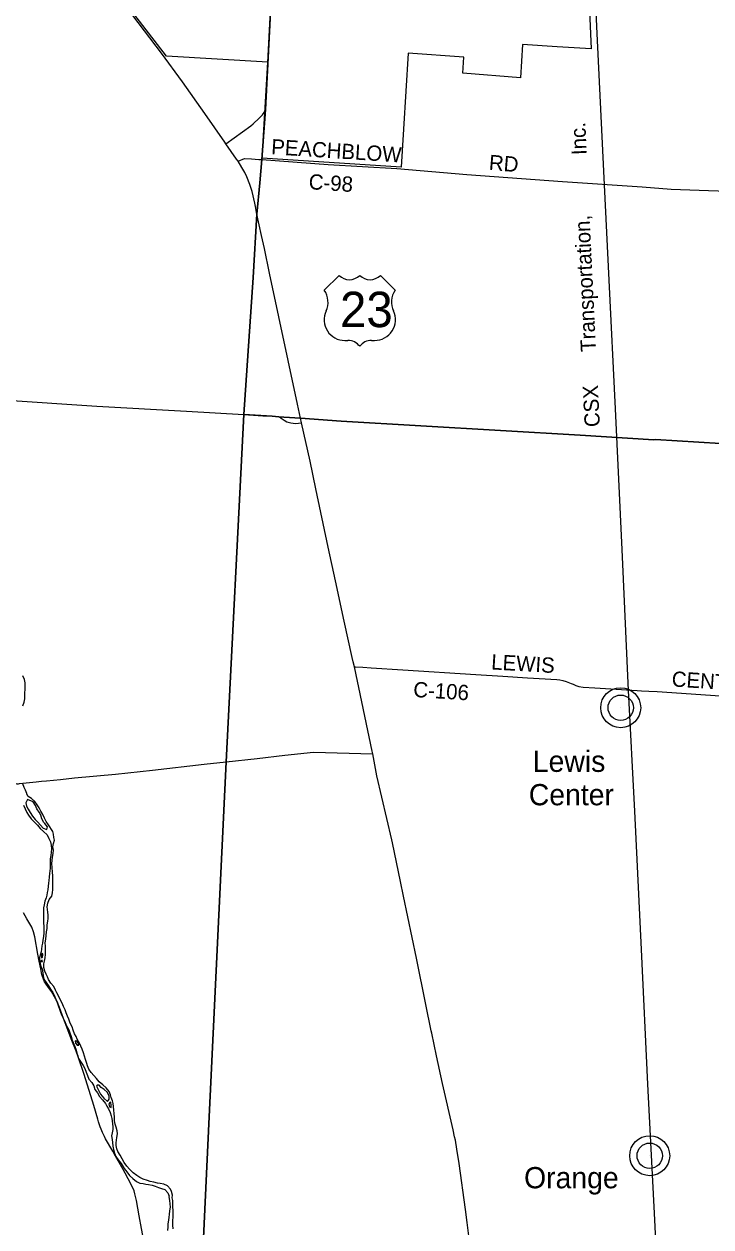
# Model space of a CAD drawing. Extents: x 1674899 to 2057726, y 653888 to 988278.
# Drawn here: x 1814222 to 1827723, y 790905 to 814535 of the extents above; entities that cross this region are included whole.
import ezdxf

# ---------------------------------------------------------------- set-up
doc = ezdxf.new("R2010")
doc.units = 0
for name, color, linetype in [('GM_P_Township_Alignment', 7, 'Continuous'), ('GM_X_Corporation', 7, 'Continuous'), ('GM_X_County_Road', 7, 'Continuous'), ('GM_X_County_Road_Text', 7, 'Continuous'), ('GM_X_Major_River', 7, 'Continuous'), ('GM_X_Rail_Line', 7, 'Continuous'), ('GM_X_Rail_Line_Text', 7, 'Continuous'), ('GM_X_State_Route', 7, 'Continuous'), ('GM_X_Township', 7, 'Continuous'), ('GM_X_Unincorporated', 7, 'Continuous'), ('GM_X_Unincorporated_Location', 7, 'Continuous'), ('GM_X_Unincorporated_Text', 7, 'Continuous'), ('GM_X_US_Location', 7, 'Continuous'), ('GM_X_US_Route', 7, 'Continuous'), ('GM_X_US_Shield', 7, 'Continuous'), ('SH_Data', 7, 'Continuous')]:
    doc.layers.add(name, color=color, linetype=linetype)

msp = doc.modelspace()

# ---------------------------------------------------------------- linework, layer by layer
at = {"layer": 'GM_P_Township_Alignment'}
msp.add_lwpolyline([(1818191, 812181), (1818677, 812535), (1818724, 812578), (1818841, 812687), (1818912, 812752), (1818953, 812814), (1818968, 812896), (1819169, 816826), (1819403, 820562), (1819571, 823253), (1819982, 830336), (1820010, 830806)], dxfattribs=at)
at = {"layer": 'GM_X_Corporation'}
msp.add_lwpolyline([(1825289, 815828), (1825372, 814048), (1824702, 814085), (1824021, 814132), (1823980, 813477), (1822844, 813570), (1822863, 813884), (1821774, 813966), (1821636, 811724), (1818900, 811901), (1819016, 813785), (1817020, 813906), (1816383, 814734)], dxfattribs=at)
at = {"layer": 'GM_X_County_Road'}
for points in [[(1818431, 811839), (1818555, 811891), (1818693, 811885), (1818834, 811875)], [(1818834, 811875), (1818898, 811871), (1820200, 811779), (1821551, 811700), (1822928, 811578), (1824804, 811444), (1826371, 811335), (1826943, 811293), (1828599, 811230), (1828871, 811205), (1830463, 811131), (1832006, 811013), (1832221, 811077), (1832807, 811061), (1833745, 811003), (1833929, 810990)], [(1797153, 808138), (1797813, 808094), (1798478, 808064), (1798746, 808039), (1801838, 807850), (1803855, 807737), (1803954, 807731), (1804251, 807713), (1804397, 807702), (1804736, 807682), (1805136, 807661), (1806811, 807563), (1808119, 807486), (1809547, 807399), (1810973, 807310), (1811477, 807276), (1812106, 807251), (1812390, 807244), (1812704, 807223), (1813792, 807154), (1815652, 807028), (1817412, 806933), (1818544, 806864), (1818913, 806840)], [(1818913, 806840), (1819101, 806829), (1819232, 806820), (1819275, 806791), (1819333, 806753), (1819390, 806722), (1819467, 806700), (1819559, 806690), (1819676, 806703)], [(1820717, 801905), (1820738, 801905), (1820881, 801901), (1821048, 801890), (1821670, 801851), (1823103, 801757), (1823630, 801723), (1824118, 801695), (1824691, 801661), (1824752, 801655), (1824814, 801642), (1824880, 801622), (1824978, 801581), (1825016, 801565), (1825065, 801542), (1825127, 801522), (1825213, 801507), (1825442, 801493), (1825753, 801476), (1826274, 801446), (1826357, 801438), (1826504, 801432), (1826669, 801422), (1829143, 801256)], [(1818804, 800110), (1819351, 800171), (1819913, 800231), (1821077, 800198)], [(1814566, 799659), (1814662, 799670), (1814940, 799695), (1815216, 799728), (1816018, 799800), (1816744, 799881), (1817764, 799993), (1818194, 800042), (1818804, 800110)], [(1814069, 799619), (1814069, 799619), (1814083, 799612), (1814092, 799610), (1814102, 799610), (1814111, 799611), (1814133, 799614), (1814460, 799647), (1814566, 799659)]]:
    msp.add_lwpolyline(points, dxfattribs=at)
at = {"layer": 'GM_X_Major_River'}
for points in [[(1814201, 801144), (1814227, 801216), (1814238, 801282), (1814236, 801348), (1814236, 801398), (1814241, 801464), (1814241, 801526), (1814245, 801594), (1814228, 801662), (1814196, 801732)], [(1814274, 799422), (1814248, 799486), (1814223, 799538), (1814201, 799609)], [(1816002, 792990), (1815999, 793064), (1815993, 793132), (1815986, 793200), (1815978, 793274), (1815976, 793330), (1815959, 793384), (1815937, 793447), (1815923, 793497), (1815892, 793563), (1815836, 793636), (1815771, 793698), (1815701, 793755), (1815644, 793821), (1815596, 793877), (1815540, 793942), (1815497, 794002), (1815469, 794067), (1815456, 794117), (1815430, 794195), (1815413, 794261), (1815393, 794323), (1815363, 794394), (1815336, 794458), (1815310, 794512), (1815269, 794593), (1815245, 794647), (1815217, 794699), (1815190, 794769), (1815166, 794834), (1815131, 794910), (1815101, 794986), (1815078, 795048), (1815052, 795109), (1815028, 795167), (1814997, 795233), (1814969, 795299), (1814934, 795376), (1814906, 795432), (1814869, 795504), (1814843, 795557), (1814807, 795625), (1814750, 795693), (1814700, 795766), (1814683, 795818), (1814657, 795870), (1814630, 795932), (1814608, 796003), (1814608, 796071), (1814623, 796127), (1814635, 796189), (1814646, 796255), (1814646, 796321), (1814644, 796371), (1814641, 796421), (1814639, 796489), (1814649, 796561), (1814660, 796629), (1814666, 796699), (1814675, 796765), (1814679, 796837), (1814692, 796909), (1814696, 796961), (1814694, 797027), (1814689, 797089), (1814681, 797139), (1814677, 797193), (1814690, 797263), (1814714, 797337), (1814765, 797403), (1814783, 797465), (1814785, 797531), (1814790, 797609), (1814790, 797673), (1814789, 797741), (1814785, 797811), (1814780, 797869), (1814772, 797973), (1814769, 798040), (1814773, 798108), (1814781, 798168), (1814796, 798240), (1814798, 798304), (1814789, 798372), (1814803, 798436), (1814818, 798502), (1814808, 798552), (1814798, 798620), (1814787, 798670), (1814700, 798807), (1814658, 798871), (1814626, 798933), (1814591, 799004), (1814553, 799070), (1814522, 799136), (1814478, 799198), (1814431, 799261), (1814371, 799319), (1814303, 799362), (1814280, 799409), (1814274, 799422)], [(1814214, 799188), (1814244, 799118), (1814279, 799046), (1814311, 798991), (1814359, 798925), (1814418, 798861), (1814484, 798796), (1814539, 798734), (1814607, 798675), (1814676, 798609), (1814712, 798536), (1814739, 798472), (1814755, 798404), (1814759, 798334), (1814756, 798268), (1814746, 798202), (1814737, 798136), (1814733, 798066), (1814735, 798014), (1814734, 797956), (1814730, 797900), (1814725, 797846), (1814715, 797776), (1814707, 797708), (1814700, 797658), (1814694, 797596), (1814687, 797528), (1814679, 797474), (1814673, 797424), (1814659, 797370), (1814632, 797304), (1814618, 797234), (1814607, 797172), (1814605, 797092), (1814607, 797042), (1814606, 796930), (1814607, 796879), (1814611, 796809), (1814610, 796685), (1814602, 796613), (1814593, 796537), (1814583, 796477), (1814573, 796425), (1814564, 796361), (1814556, 796311), (1814546, 796261), (1814527, 796199), (1814523, 796143), (1814539, 796081), (1814552, 796029), (1814576, 795967), (1814593, 795899), (1814601, 795838), (1814613, 795774), (1814656, 795710), (1814704, 795642), (1814743, 795577), (1814785, 795509), (1814820, 795443), (1814850, 795370), (1814871, 795312), (1814893, 795258), (1814917, 795184), (1814940, 795125), (1814966, 795059), (1814991, 795007), (1815015, 794953), (1815045, 794886), (1815076, 794824), (1815100, 794774), (1815122, 794716), (1815147, 794643), (1815169, 794575), (1815188, 794525), (1815220, 794449), (1815245, 794378), (1815261, 794318), (1815277, 794268), (1815294, 794212), (1815330, 794156), (1815387, 794079), (1815419, 794017), (1815445, 793943), (1815470, 793878), (1815496, 793810)], [(1814287, 799300), (1814259, 799236), (1814270, 799172), (1814304, 799111), (1814343, 799045), (1814391, 798975), (1814438, 798912), (1814496, 798856), (1814544, 798796), (1814601, 798737), (1814673, 798711), (1814685, 798767), (1814632, 798831)], [(1814632, 798831), (1814610, 798851), (1814570, 798924), (1814553, 798992), (1814521, 799054), (1814472, 799118), (1814444, 799187), (1814401, 799253), (1814287, 799300)], [(1814583, 796117), (1814579, 796143), (1814551, 796135)], [(1814551, 796135), (1814553, 796117), (1814583, 796117)], [(1814582, 796283), (1814562, 796243), (1814567, 796191), (1814587, 796203)], [(1814587, 796203), (1814594, 796249), (1814582, 796283)], [(1815229, 794563), (1815234, 794517), (1815268, 794478), (1815298, 794478)], [(1815298, 794478), (1815284, 794524), (1815262, 794555), (1815229, 794563)], [(1815496, 793810), (1815557, 793744), (1815591, 793677), (1815616, 793605), (1815664, 793539), (1815705, 793468), (1815763, 793400), (1815820, 793327), (1815850, 793277), (1815884, 793225), (1815913, 793156), (1815937, 793088), (1815949, 793038), (1815956, 792988), (1815962, 792932), (1815970, 792872), (1815969, 792822), (1815955, 792752), (1815944, 792695), (1815954, 792621), (1815960, 792563), (1815967, 792493), (1815979, 792427), (1815998, 792353), (1816028, 792290), (1816075, 792220), (1816129, 792151), (1816188, 792055), (1816240, 791988), (1816295, 791916), (1816359, 791857), (1816431, 791799), (1816498, 791768), (1816564, 791756), (1816616, 791748), (1816670, 791739), (1816738, 791723), (1816798, 791704), (1816863, 791680), (1816927, 791659), (1816989, 791639), (1817045, 791578), (1817074, 791510)], [(1815895, 793413), (1815895, 793481), (1815856, 793553), (1815794, 793602), (1815736, 793642), (1815699, 793687), (1815657, 793689), (1815645, 793669)], [(1815645, 793669), (1815680, 793607), (1815728, 793510), (1815791, 793434), (1815863, 793369), (1815895, 793413)], [(1815909, 793349), (1815890, 793317), (1815904, 793265), (1815936, 793252)], [(1815936, 793252), (1815936, 793290), (1815927, 793355), (1815909, 793349)], [(1817156, 790869), (1817149, 790937), (1817149, 791009), (1817154, 791117), (1817154, 791171), (1817153, 791239), (1817147, 791289), (1817147, 791355), (1817144, 791426), (1817136, 791478), (1817140, 791530), (1817121, 791600), (1817099, 791650), (1817044, 791713), (1816972, 791743), (1816900, 791756), (1816844, 791766), (1816772, 791783), (1816700, 791797), (1816648, 791815), (1816561, 791844), (1816497, 791875), (1816437, 791913), (1816366, 791970), (1816294, 792038), (1816241, 792101), (1816193, 792169), (1816153, 792243), (1816110, 792318), (1816064, 792390), (1816045, 792442), (1816033, 792507), (1816034, 792559), (1816038, 792611), (1816046, 792663), (1816059, 792733), (1816051, 792795), (1816033, 792867), (1816014, 792923), (1816002, 792990)], [(1817074, 791510), (1817068, 791494), (1817082, 791422), (1817089, 791362), (1817091, 791294), (1817084, 791220), (1817074, 791148), (1817068, 791098), (1817059, 791038), (1817049, 790969), (1817049, 790905), (1817044, 790837)]]:
    msp.add_lwpolyline(points, dxfattribs=at)
at = {"layer": 'GM_X_Rail_Line'}
msp.add_lwpolyline([(1827240, 778512), (1827117, 780867), (1826984, 783444), (1826860, 786053), (1826759, 788132), (1826617, 791045), (1826482, 793710), (1826357, 796355), (1826230, 799074), (1826105, 801440), (1825977, 804212), (1825844, 806978), (1825720, 809503), (1825630, 811379), (1825495, 814209), (1825387, 816454), (1825239, 819136), (1825193, 820178), (1825109, 822181), (1824968, 825026), (1824823, 828274)], dxfattribs=at)
at = {"layer": 'GM_X_State_Route'}
for points in [[(1815789, 792708), (1815764, 792762), (1815738, 792824), (1815720, 792872), (1815688, 792969), (1815675, 793019), (1815594, 793291), (1815404, 793901), (1815288, 794246), (1815247, 794360), (1815149, 794599), (1815080, 794780), (1815000, 794999), (1814921, 795216), (1814870, 795332), (1814823, 795426), (1814760, 795528), (1814701, 795610), (1814642, 795695), (1814627, 795722), (1814603, 795775), (1814586, 795824), (1814574, 795867), (1814549, 795975), (1814518, 796129), (1814494, 796266), (1814433, 796604), (1814409, 796703), (1814373, 796794), (1814274, 796960), (1814214, 797077)], [(1816266, 788827), (1816308, 788989), (1816463, 789546), (1816611, 790147), (1816623, 790230), (1816624, 790350), (1816620, 790409), (1816599, 790530), (1816533, 790876), (1816487, 791123), (1816430, 791427), (1816402, 791554), (1816384, 791615), (1816350, 791700), (1816268, 791852), (1816208, 791960), (1816169, 792032), (1816020, 792294), (1815964, 792391), (1815825, 792638), (1815801, 792684), (1815789, 792708)]]:
    msp.add_lwpolyline(points, dxfattribs=at)
at = {"layer": 'GM_X_Township'}
for points in [[(1819169, 816826), (1818966, 812859), (1818898, 811871), (1818859, 811418), (1818800, 810798), (1818726, 809558), (1818544, 806864), (1818194, 800042), (1817856, 792932), (1817524, 785929), (1817338, 781221), (1817281, 779754), (1817250, 778977), (1817214, 778979), (1811853, 779256), (1810377, 779331), (1809792, 779366), (1808550, 779443), (1807438, 779491), (1803704, 779701), (1803634, 779704), (1801375, 779790), (1799802, 779890)], [(1831742, 806059), (1826634, 806376), (1826602, 806370), (1825150, 806460), (1820453, 806733), (1819657, 806793), (1819325, 806814), (1819232, 806820), (1819101, 806829), (1818544, 806864), (1818726, 809558), (1818800, 810798), (1818859, 811418), (1818898, 811871), (1818966, 812859), (1819169, 816826)], [(1817524, 785929), (1817856, 792932), (1818194, 800042), (1818544, 806864), (1819101, 806829), (1819232, 806820), (1819325, 806814), (1819657, 806793), (1820453, 806733), (1825150, 806460), (1826602, 806370), (1826634, 806376), (1831742, 806059)]]:
    msp.add_lwpolyline(points, dxfattribs=at)
at = {"layer": 'GM_X_Unincorporated'}
for centre, radius in [((1825949, 801105), 393), ((1825949, 801105), 249), ((1826520, 792304), 393), ((1826520, 792304), 249)]:
    msp.add_circle(centre, radius, dxfattribs=at)
at = {"layer": 'GM_X_Unincorporated_Location'}
for p, q in [((1825949, 801105), (1825949, 801105)), ((1826520, 792304), (1826520, 792304))]:
    msp.add_line(p, q, dxfattribs=at)
at = {"layer": 'GM_X_US_Route'}
for points in [[(1818772, 810948), (1818759, 811018), (1818704, 811246), (1818662, 811380), (1818602, 811532), (1818561, 811618), (1818501, 811720), (1818431, 811839), (1818397, 811882), (1818191, 812181), (1818168, 812215), (1817777, 812779), (1817339, 813398), (1816925, 813961), (1816128, 815013), (1815568, 815755)], [(1819598, 807070), (1819046, 809639), (1818948, 810127), (1818889, 810378), (1818800, 810798), (1818772, 810948)], [(1819959, 805403), (1819958, 805406), (1819845, 805945), (1819676, 806703), (1819657, 806793), (1819598, 807070)], [(1820693, 802007), (1820673, 802094), (1820517, 802807), (1820343, 803596), (1820201, 804258), (1819959, 805403)], [(1821066, 800249), (1820717, 801905), (1820693, 802007)], [(1821461, 798452), (1821449, 798511), (1821155, 799766), (1821077, 800198), (1821066, 800249)], [(1823552, 786128), (1823460, 786981), (1823349, 787775), (1823161, 789237), (1823026, 790261), (1822930, 790991), (1822896, 791248), (1822775, 792154), (1822731, 792433), (1822700, 792611), (1822684, 792674), (1822657, 792813), (1822450, 793722), (1822328, 794267), (1822235, 794713), (1822226, 794758), (1822121, 795276), (1821937, 796186), (1821679, 797401), (1821619, 797688), (1821461, 798452)]]:
    msp.add_lwpolyline(points, dxfattribs=at)
at = {"layer": 'GM_X_US_Shield'}
for p, q in [((1820414, 809596), (1820124, 809306)), ((1821516, 809306), (1821226, 809596)), ((1820530, 808320), (1820588, 808320)), ((1821052, 808320), (1821110, 808320))]:
    msp.add_line(p, q, dxfattribs=at)
for centre, radius, start, end in [((1820617, 809803), 290, 225.573, 314.427), ((1821023, 809803), 290, 225.573, 314.427), ((1819791, 809073), 406, 334.5471, 35.0009), ((1821849, 809073), 406, 144.9991, 205.4529), ((1820525, 808726), 406, 154.8319, 270.6383), ((1821115, 808726), 406, 269.3617, 25.1681), ((1820588, 808030), 290, 36.8699, 90), ((1821052, 808030), 290, 90, 143.1301)]:
    msp.add_arc(centre, radius, start, end, dxfattribs=at)
at = {"layer": 'SH_Data'}
for points in [[(1818772, 810948), (1818759, 811018), (1818704, 811246), (1818662, 811380), (1818602, 811532), (1818561, 811618), (1818501, 811720), (1818431, 811839), (1818397, 811882), (1818191, 812181), (1818168, 812215), (1817777, 812779), (1817339, 813398), (1816925, 813961), (1816128, 815013), (1815568, 815755)], [(1819598, 807070), (1819046, 809639), (1818948, 810127), (1818889, 810378), (1818800, 810798), (1818772, 810948)], [(1819959, 805403), (1819958, 805406), (1819845, 805945), (1819676, 806703), (1819657, 806793), (1819598, 807070)], [(1820693, 802007), (1820673, 802094), (1820517, 802807), (1820343, 803596), (1820201, 804258), (1819959, 805403)], [(1821066, 800249), (1820717, 801905), (1820693, 802007)], [(1821461, 798452), (1821449, 798511), (1821155, 799766), (1821077, 800198), (1821066, 800249)], [(1823563, 786025), (1823460, 786981), (1823349, 787775), (1823161, 789237), (1823026, 790261), (1822930, 790991), (1822896, 791248), (1822775, 792154), (1822731, 792433), (1822700, 792611), (1822684, 792674), (1822657, 792813), (1822450, 793722), (1822328, 794267), (1822235, 794713), (1822226, 794758), (1822121, 795276), (1821937, 796186), (1821679, 797401), (1821619, 797688), (1821461, 798452)]]:
    msp.add_lwpolyline(points, dxfattribs=at)

# ---------------------------------------------------------------- texts
at = {"layer": 'GM_X_County_Road_Text'}
for s, rotation, p in [('PEACHBLOW', 356.3547, (1819073, 811978)), ('RD', 355.5641, (1823351, 811670)), ('C-98', 356.2322, (1819810, 811292)), ('LEWIS', 356.6596, (1823398, 801858)), ('CENTER', 356.2203, (1826945, 801524)), ('C-106', 356.4235, (1821866, 801317))]:
    msp.add_text(s, height=300, rotation=rotation, dxfattribs=at).set_placement(p)
at = {"layer": 'GM_X_Rail_Line_Text'}
for s, rotation, p in [('Inc.', 92.6941, (1825284, 811969)), ('Transportation,', 92.7745, (1825466, 808104)), ('CSX', 92.9158, (1825542, 806626))]:
    msp.add_text(s, height=299, rotation=rotation, dxfattribs=at).set_placement(p)
at = {"layer": 'GM_X_Unincorporated_Text'}
for s, p in [('Lewis', (1824222, 799844)), ('Center', (1824143, 799188)), ('Orange', (1824050, 791664))]:
    msp.add_text(s, height=417, rotation=0, dxfattribs=at).set_placement(p)
at = {"layer": 'GM_X_US_Location'}
for s in ['0', '/']:
    msp.add_text(s, height=1, dxfattribs=at).set_placement((1819342, 808769))
msp.add_text('23', height=1, rotation=0, dxfattribs=at).set_placement((1819136, 808562))
at = {"layer": 'GM_X_US_Shield'}
msp.add_text('23', height=696.1, dxfattribs=at).set_placement((1820433, 808581))

doc.saveas('drawing.dxf')
